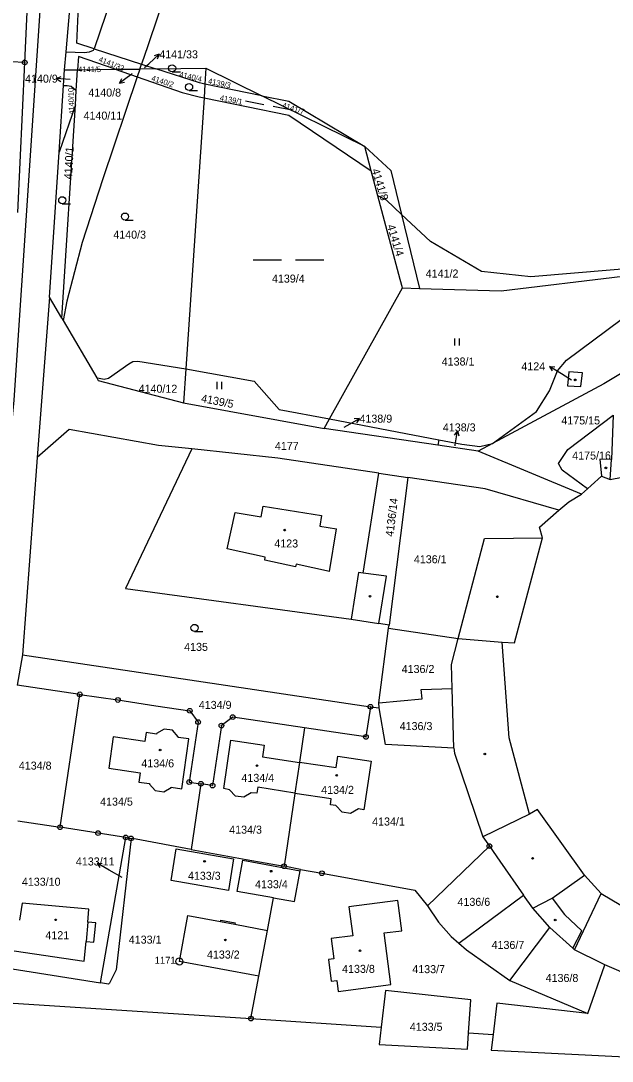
# Model space of a CAD drawing. Extents: x -733394 to -722299, y -1082822 to -1075049.
# Drawn here: x -729161.7 to -729036, y -1081265.2 to -1081044.3 of the extents above; entities that cross this region are included whole.
import ezdxf

# ---------------------------------------------------------------- set-up
doc = ezdxf.new("R2010")
doc.units = 0
for name, color, linetype in [('Hranice parcel', 7, 'Continuous'), ('Parcelní čísla', 7, 'Continuous'), ('Pop  PČ popisy', 7, 'Continuous'), ('Vnitřní kresba', 7, 'Continuous'), ('Značky bodu BP', 7, 'Continuous'), ('Značky budov', 7, 'Continuous'), ('Značky kultur', 7, 'Continuous')]:
    doc.layers.add(name, color=color, linetype=linetype)

msp = doc.modelspace()

# ---------------------------------------------------------------- linework, layer by layer
at = {"layer": 'Hranice parcel'}
for p, q in [((-729152.01, -1081050.88), (-729146.38, -1080984.27)), ((-729160.82, -1081053.17), (-729159.1, -1081015.95)), ((-729136.61, -1081022.23), (-729146.06, -1081050.28)), ((-729152.34, -1081054.76), (-729152.01, -1081050.88)), ((-729152.01, -1081050.88), (-729148.17, -1081051.03)), ((-729146.17, -1081050.55), (-729146.06, -1081050.28)), ((-729146.06, -1081050.28), (-729135.98, -1081053.54)), ((-729134.66, -1081049.62), (-729135.98, -1081053.54)), ((-729160.82, -1081053.17), (-729191.47, -1081051.75)), ((-729162.28, -1081085.01), (-729160.82, -1081053.17)), ((-729136.35, -1081054.57), (-729135.98, -1081053.54)), ((-729135.98, -1081053.54), (-729132.93, -1081054.53)), ((-729152.56, -1081058.03), (-729152.34, -1081054.76)), ((-729152.34, -1081054.76), (-729149.58, -1081054.73)), ((-729149.86, -1081059.09), (-729149.58, -1081054.73)), ((-729149.58, -1081054.73), (-729141.59, -1081054.63)), ((-729141.59, -1081054.63), (-729136.35, -1081054.57)), ((-729141.59, -1081054.63), (-729136.91, -1081056.24)), ((-729136.35, -1081054.57), (-729136.91, -1081056.24)), ((-729132.93, -1081054.53), (-729136.35, -1081054.57)), ((-729132.93, -1081054.53), (-729122.3, -1081054.4)), ((-729122.3, -1081054.4), (-729122.52, -1081057.75)), ((-729122.3, -1081054.4), (-729110.45, -1081060.23)), ((-729153.5, -1081072.24), (-729152.56, -1081058.03)), ((-729152.56, -1081058.03), (-729151.77, -1081058.08)), ((-729151.77, -1081058.08), (-729150.97, -1081058.23)), ((-729136.91, -1081056.24), (-729144.22, -1081077.9)), ((-729122.52, -1081057.75), (-729122.72, -1081060.67)), ((-729110.45, -1081060.23), (-729122.52, -1081057.75)), ((-729150.97, -1081058.23), (-729149.86, -1081059.09)), ((-729150.05, -1081062.15), (-729149.86, -1081059.09)), ((-729088.55, -1081071.01), (-729110.45, -1081060.23)), ((-729150.05, -1081062.15), (-729153.5, -1081072.24)), ((-729152.92, -1081107.48), (-729150.05, -1081062.15)), ((-729122.72, -1081060.67), (-729126.61, -1081118.2)), ((-729087.17, -1081076.21), (-729088.55, -1081071.01)), ((-729155.54, -1081103.01), (-729153.5, -1081072.24)), ((-729085.76, -1081081.5), (-729087.17, -1081076.21)), ((-729080.75, -1081085.45), (-729076.94, -1081101.14)), ((-729096.03, -1081128.82), (-729080.58, -1081101.03)), ((-729080.58, -1081101.03), (-729076.94, -1081101.14)), ((-729076.94, -1081101.14), (-729059.56, -1081101.68)), ((-729155.54, -1081103.01), (-729158.17, -1081137.07)), ((-729152.92, -1081107.48), (-729155.54, -1081103.01)), ((-729151.84, -1081103.88), (-729152.63, -1081107.97)), ((-729152.92, -1081107.48), (-729152.63, -1081107.97)), ((-729152.63, -1081107.97), (-729145.51, -1081120.15)), ((-729136.8, -1081116.61), (-729126.61, -1081118.2)), ((-729126.61, -1081118.2), (-729127.1, -1081125.47)), ((-729126.61, -1081118.2), (-729112.04, -1081120.84)), ((-729145.51, -1081120.15), (-729144.99, -1081120.23)), ((-729145.51, -1081120.15), (-729145.2, -1081120.68)), ((-729145.2, -1081120.68), (-729127.1, -1081125.47)), ((-729127.1, -1081125.47), (-729097.2, -1081130.92)), ((-729097.2, -1081130.92), (-729096.03, -1081128.82)), ((-729073.05, -1081134.46), (-729097.2, -1081130.92)), ((-729096.03, -1081128.82), (-729072.85, -1081133.3)), ((-729125.28, -1081135.24), (-729139.41, -1081164.86)), ((-729072.85, -1081133.3), (-729073.05, -1081134.46)), ((-729064.5, -1081135.71), (-729073.05, -1081134.46)), ((-729061.41, -1081134.06), (-729064.5, -1081135.71)), ((-729158.17, -1081137.07), (-729161.3, -1081178.96)), ((-729042.52, -1081144.84), (-729064.5, -1081135.71)), ((-729085.6, -1081140.36), (-729079.42, -1081141.28)), ((-729079.42, -1081141.28), (-729083.41, -1081172.68)), ((-729041.22, -1081143.67), (-729042.52, -1081144.84)), ((-729083.41, -1081172.68), (-729085.59, -1081172.32)), ((-729083.51, -1081173.28), (-729083.41, -1081172.68)), ((-729085.55, -1081189.14), (-729083.51, -1081173.28)), ((-729083.51, -1081173.28), (-729068.69, -1081175.5)), ((-729161.3, -1081178.96), (-729162.43, -1081185.36)), ((-729161.3, -1081178.96), (-729087.35, -1081189.97)), ((-729149.11, -1081187.34), (-729162.43, -1081185.36)), ((-729069.61, -1081198.76), (-729069.96, -1081186.07)), ((-729153.32, -1081215.56), (-729149.11, -1081187.34)), ((-729087.35, -1081189.97), (-729085.47, -1081190.24)), ((-729085.47, -1081190.24), (-729085.55, -1081189.14)), ((-729101.34, -1081194.45), (-729102.43, -1081201.75)), ((-729102.44, -1081201.83), (-729103.4, -1081208.31)), ((-729102.43, -1081201.75), (-729102.44, -1081201.83)), ((-729123.39, -1081206.34), (-729125.46, -1081220.25)), ((-729103.42, -1081208.42), (-729105.72, -1081223.85)), ((-729103.4, -1081208.31), (-729103.42, -1081208.42)), ((-729162.3, -1081214.17), (-729153.32, -1081215.56)), ((-729145.23, -1081216.81), (-729153.32, -1081215.56)), ((-729139.36, -1081217.72), (-729145.23, -1081216.81)), ((-729144.75, -1081248.6), (-729139.36, -1081217.72)), ((-729138.23, -1081217.92), (-729141.41, -1081245.83)), ((-729139.36, -1081217.72), (-729138.23, -1081217.92)), ((-729137.15, -1081218.12), (-729138.23, -1081217.92)), ((-729125.46, -1081220.25), (-729137.15, -1081218.12)), ((-729075.24, -1081232.22), (-729062.08, -1081219.56)), ((-729102.2, -1081224.5), (-729105.72, -1081223.85)), ((-729102.26, -1081224.82), (-729102.2, -1081224.5)), ((-729068.61, -1081240.16), (-729054.81, -1081229.96)), ((-729109.25, -1081237.47), (-729107.96, -1081230.55)), ((-729116.14, -1081236.17), (-729109.25, -1081237.47)), ((-729057.74, -1081248.09), (-729049.21, -1081236.86)), ((-729111.07, -1081247.21), (-729109.25, -1081237.47)), ((-729167.71, -1081244.97), (-729144.75, -1081248.6)), ((-729041.17, -1081255.11), (-729037.58, -1081244.74)), ((-729112.75, -1081256.2), (-729111.07, -1081247.21)), ((-729057.74, -1081248.09), (-729041.17, -1081255.11)), ((-729164.34, -1081252.84), (-729112.75, -1081256.2)), ((-729112.75, -1081256.2), (-729085.06, -1081258)), ((-729066.51, -1081259.21), (-729061.29, -1081259.55))]:
    msp.add_line(p, q, dxfattribs=at)
for points in [[(-729153.88, -1080970.86), (-729155.24, -1080995.46), (-729156.59, -1081027.29), (-729163.11, -1081124.91), (-729169.95, -1081193.64), (-729174, -1081216.42), (-729182.03, -1081266.1)], [(-729146.06, -1081050.28), (-729149.75, -1081049.09), (-729149, -1081031.88), (-729146.24, -1080997.73), (-729143.66, -1080975.24)], [(-729126.06, -1081024.19), (-729134.66, -1081049.62)], [(-729148.17, -1081051.03), (-729147.07, -1081050.88), (-729146.17, -1081050.55)], [(-729141.59, -1081054.63), (-729149.4, -1081051.94), (-729149.58, -1081054.73)], [(-729122.52, -1081057.75), (-729123.71, -1081057.51), (-729132.93, -1081054.53)], [(-729136.91, -1081056.24), (-729127.34, -1081059.54), (-729123.72, -1081060.47), (-729122.72, -1081060.67)], [(-729110.45, -1081060.23), (-729104.7, -1081061.38), (-729088.55, -1081071.01)], [(-729122.72, -1081060.67), (-729104.71, -1081064.33), (-729087.17, -1081076.21)], [(-729088.55, -1081071.01), (-729083.02, -1081076.13), (-729080.75, -1081085.45)], [(-729144.22, -1081077.9), (-729148.6, -1081091.43), (-729151.84, -1081103.88)], [(-729080.75, -1081085.45), (-729083.97, -1081082.44), (-729085.76, -1081081.5)], [(-729080.58, -1081101.03), (-729081.06, -1081099.24), (-729085.76, -1081081.5)], [(-729017.87, -1081095.7), (-729053.31, -1081098.66), (-729063.77, -1081097.53), (-729074.62, -1081091.2), (-729080.75, -1081085.45)], [(-729061.41, -1081134.06), (-729052.1, -1081127.29), (-729049.34, -1081122.87), (-729047.58, -1081118.68), (-729045.7, -1081116.38), (-729019.44, -1081096.86)], [(-728997.88, -1081097.42), (-729037.78, -1081121.43), (-729061.41, -1081134.06)], [(-729059.56, -1081101.68), (-729033.76, -1081098.58), (-729032.6, -1081098.44), (-729019.44, -1081096.86)], [(-729144.99, -1081120.23), (-729143.94, -1081120.43), (-729142.99, -1081120.21), (-729138.71, -1081117.19), (-729137.83, -1081116.7), (-729136.8, -1081116.61)], [(-729045.46, -1081121.83), (-729042.67, -1081121.94), (-729042.32, -1081119.07), (-729045.21, -1081118.83), (-729045.46, -1081121.83)], [(-729112.04, -1081120.84), (-729106.77, -1081126.89), (-729096.03, -1081128.82)], [(-729041.22, -1081143.67), (-729046.63, -1081139.71), (-729047.43, -1081138.31), (-729045.39, -1081135.32), (-729035.8, -1081128.06)], [(-729035.8, -1081128.06), (-729036.17, -1081137.48), (-729038.63, -1081137.38), (-729038.28, -1081141.01), (-729040.49, -1081143.01), (-729041.22, -1081143.67)], [(-729125.28, -1081135.24), (-729132.36, -1081134.49), (-729151.38, -1081131.09), (-729158.17, -1081137.07)], [(-729085.6, -1081140.36), (-729107.06, -1081137.17), (-729125.28, -1081135.24)], [(-729072.85, -1081133.3), (-729067.93, -1081134.22), (-729064.11, -1081134.72), (-729061.41, -1081134.06)], [(-729085.59, -1081172.32), (-729083.92, -1081162.25), (-729088.91, -1081161.62), (-729085.6, -1081140.36)], [(-729047.36, -1081148.21), (-729062.96, -1081143.73), (-729079.42, -1081141.28)], [(-729047.36, -1081148.21), (-729045.2, -1081146.48), (-729042.52, -1081144.84)], [(-729068.69, -1081175.5), (-729063.13, -1081154.23), (-729050.8, -1081154.09), (-729051.45, -1081151.81), (-729047.36, -1081148.21)], [(-729139.41, -1081164.86), (-729091.45, -1081171.36), (-729085.59, -1081172.32)], [(-729069.96, -1081186.07), (-729070.13, -1081180.99), (-729068.69, -1081175.5)], [(-729085.55, -1081189.14), (-729076.39, -1081188.32), (-729076.56, -1081186.33), (-729069.96, -1081186.07)], [(-729149.11, -1081187.34), (-729141.02, -1081188.54), (-729132.93, -1081189.75), (-729125.75, -1081190.83), (-729123.97, -1081193.23), (-729125.87, -1081205.97), (-729123.39, -1081206.34)], [(-729087.35, -1081189.97), (-729088.31, -1081196.39), (-729093.26, -1081195.66), (-729101.34, -1081194.45)], [(-729069.61, -1081198.76), (-729084.16, -1081198), (-729085.47, -1081190.24)], [(-729101.34, -1081194.45), (-729109.43, -1081193.25), (-729116.62, -1081192.18), (-729119.02, -1081193.97), (-729120.91, -1081206.7), (-729123.39, -1081206.34)], [(-729133.13, -1081207.78), (-729131.29, -1081208.05), (-729129.72, -1081207.13), (-729129.71, -1081207.03), (-729127.46, -1081207.38), (-729125.97, -1081196.8), (-729128.19, -1081196.48), (-729128.18, -1081196.38), (-729129.41, -1081194.96), (-729131.21, -1081194.7), (-729132.8, -1081195.68), (-729132.81, -1081195.77), (-729135.04, -1081195.44), (-729135.3, -1081197.37), (-729142.01, -1081196.36), (-729142.94, -1081202.99), (-729136.27, -1081204.02), (-729136.54, -1081205.98), (-729134.3, -1081206.3), (-729134.32, -1081206.4), (-729133.13, -1081207.78)], [(-729103.4, -1081208.31), (-729111.28, -1081207.08), (-729111.47, -1081208.35), (-729112.7, -1081208.25), (-729114.28, -1081209.17), (-729116.02, -1081208.93), (-729117.27, -1081207.61), (-729118.49, -1081207.34), (-729116.99, -1081197.08), (-729109.96, -1081198.13), (-729110.32, -1081200.58), (-729102.44, -1081201.83)], [(-729069.61, -1081198.76), (-729069.51, -1081199.81), (-729066.58, -1081208.4), (-729063.45, -1081217.59), (-729062.08, -1081219.56)], [(-729102.43, -1081201.75), (-729094.67, -1081202.9), (-729094.3, -1081200.46), (-729087.23, -1081201.52), (-729088.76, -1081211.86), (-729089.91, -1081211.68), (-729091.61, -1081212.63), (-729093.39, -1081212.35), (-729094.68, -1081210.97), (-729095.85, -1081210.8), (-729095.67, -1081209.55), (-729103.42, -1081208.42)], [(-729129.67, -1081226.89), (-729128.66, -1081220.12), (-729116.42, -1081222.3), (-729117.5, -1081228.96), (-729129.67, -1081226.89)], [(-729125.46, -1081220.25), (-729113.77, -1081222.38), (-729105.72, -1081223.85)], [(-729062.08, -1081219.56), (-729059.88, -1081222.74), (-729054.81, -1081229.96)], [(-729107.96, -1081230.55), (-729115.65, -1081229.22), (-729114.46, -1081222.57), (-729102.26, -1081224.82)], [(-729107.96, -1081230.55), (-729103.48, -1081231.32), (-729102.26, -1081224.82)], [(-729102.2, -1081224.5), (-729097.67, -1081225.33), (-729077.93, -1081228.91), (-729075.24, -1081232.22)], [(-729049.21, -1081236.86), (-729052.86, -1081232.74), (-729054.81, -1081229.96)], [(-729084.43, -1081238.01), (-729080.69, -1081237.55), (-729081.55, -1081231.11), (-729091.92, -1081232.46), (-729091.12, -1081238.61), (-729095.69, -1081239.2), (-729095.13, -1081243.47), (-729096.27, -1081243.62), (-729095.67, -1081248.24), (-729094.53, -1081248.09), (-729094.23, -1081250.42), (-729083.01, -1081248.96), (-729084.43, -1081238.01)], [(-729075.24, -1081232.22), (-729072.93, -1081235.72), (-729070.22, -1081238.74), (-729068.61, -1081240.16)], [(-729111.07, -1081247.21), (-729127.95, -1081244.06), (-729126.17, -1081234.28), (-729119.19, -1081235.6)], [(-729119.19, -1081235.6), (-729119.13, -1081235.3), (-729116.08, -1081235.88), (-729116.14, -1081236.17)], [(-729037.58, -1081244.74), (-729038.13, -1081244.46), (-729043.98, -1081241.6), (-729044.36, -1081241.26), (-729049.21, -1081236.86)], [(-729068.61, -1081240.16), (-729066.96, -1081241.6), (-729057.74, -1081248.09)], [(-729141.41, -1081245.83), (-729142.81, -1081248.66), (-729143.01, -1081248.88), (-729144.75, -1081248.6)], [(-728998.47, -1081252.78), (-729010.59, -1081253.11), (-729024.84, -1081250.2), (-729037.58, -1081244.74)], [(-729066.51, -1081259.21), (-729066.04, -1081252.2), (-729084.17, -1081250.23), (-729085.06, -1081258)], [(-729041.17, -1081255.11), (-729060.52, -1081252.9), (-729061.29, -1081259.55)], [(-729085.06, -1081258), (-729085.48, -1081261.67), (-729066.74, -1081262.67), (-729066.51, -1081259.21)], [(-729061.29, -1081259.55), (-729061.68, -1081262.86), (-729017.54, -1081265.07), (-729015.17, -1081264.48)]]:
    msp.add_lwpolyline(points, dxfattribs=at)
at = {"layer": 'Pop  PČ popisy'}
for p, q in [((-729134.47, -1081053.45), (-729132.24, -1081051.44)), ((-729132.24, -1081051.44), (-729133.32, -1081051.74)), ((-729132.24, -1081051.44), (-729132.65, -1081052.48)), ((-729135.36, -1081054.25), (-729134.47, -1081053.45)), ((-729138.3, -1081055.77), (-729140.7, -1081057.58)), ((-729137.96, -1081055.51), (-729138.3, -1081055.77)), ((-729154.13, -1081056.61), (-729153.1, -1081056.18)), ((-729151.14, -1081056.82), (-729154.13, -1081056.61)), ((-729154.13, -1081056.61), (-729153.17, -1081057.18)), ((-729140.7, -1081057.58), (-729140.2, -1081056.57)), ((-729140.7, -1081057.58), (-729139.6, -1081057.37)), ((-729046.75, -1081119.31), (-729049.3, -1081117.72)), ((-729049.3, -1081117.72), (-729048.18, -1081117.83)), ((-729049.3, -1081117.72), (-729048.71, -1081118.68)), ((-729044.66, -1081120.63), (-729046.75, -1081119.31)), ((-729092.95, -1081130.59), (-729092.32, -1081130.24)), ((-729092.32, -1081130.24), (-729089.7, -1081128.79)), ((-729089.7, -1081128.79), (-729090.81, -1081128.83)), ((-729089.7, -1081128.79), (-729090.33, -1081129.71)), ((-729068.89, -1081131.41), (-729069.54, -1081132.32)), ((-729069.36, -1081134.37), (-729068.89, -1081131.41)), ((-729068.89, -1081131.41), (-729068.55, -1081132.47)), ((-729069.38, -1081134.54), (-729069.36, -1081134.37)), ((-729142.85, -1081224.69), (-729145.45, -1081223.19)), ((-729145.45, -1081223.19), (-729144.33, -1081223.26)), ((-729145.45, -1081223.19), (-729144.83, -1081224.12)), ((-729140.14, -1081226.24), (-729142.85, -1081224.69))]:
    msp.add_line(p, q, dxfattribs=at)
at = {"layer": 'Vnitřní kresba'}
for p, q in [((-729036.42, -1081141.7), (-729010.36, -1081136.86)), ((-729036.42, -1081141.7), (-729036.17, -1081137.48)), ((-729038.28, -1081141.01), (-729036.42, -1081141.7)), ((-729110.55, -1081149.64), (-729110.18, -1081147.35)), ((-729110.18, -1081147.35), (-729097.74, -1081149.39)), ((-729117.79, -1081156.47), (-729116.09, -1081148.74)), ((-729116.09, -1081148.74), (-729110.55, -1081149.64)), ((-729097.74, -1081149.39), (-729098.1, -1081151.6)), ((-729098.1, -1081151.6), (-729094.6, -1081152.17)), ((-729096.04, -1081161.24), (-729094.6, -1081152.17)), ((-729056.78, -1081176.41), (-729050.8, -1081154.09)), ((-729109.7, -1081158.24), (-729117.79, -1081156.47)), ((-729109.83, -1081158.83), (-729109.7, -1081158.24)), ((-729103.3, -1081160.26), (-729109.83, -1081158.83)), ((-729103.17, -1081159.67), (-729103.3, -1081160.26)), ((-729096.04, -1081161.24), (-729103.17, -1081159.67)), ((-729089.89, -1081161.46), (-729091.45, -1081171.36)), ((-729088.91, -1081161.62), (-729089.89, -1081161.46)), ((-729068.69, -1081175.5), (-729059.36, -1081176.27)), ((-729059.36, -1081176.27), (-729056.78, -1081176.41)), ((-729057.87, -1081196.59), (-729059.36, -1081176.27)), ((-729053.55, -1081212.81), (-729057.87, -1081196.59)), ((-729051.83, -1081211.77), (-729053.55, -1081212.81)), ((-729041.86, -1081225.77), (-729051.83, -1081211.77)), ((-729053.55, -1081212.81), (-729063.45, -1081217.59)), ((-729048.72, -1081230.61), (-729041.86, -1081225.77)), ((-729041.86, -1081225.77), (-729038.32, -1081229.65)), ((-729043.98, -1081241.6), (-729038.32, -1081229.65)), ((-729038.32, -1081229.65), (-729034.12, -1081232.11)), ((-729161.35, -1081231.65), (-729161.95, -1081235.26)), ((-729147.17, -1081232.93), (-729161.35, -1081231.65)), ((-729052.86, -1081232.74), (-729048.72, -1081230.61)), ((-729048.72, -1081230.61), (-729046.15, -1081234.08)), ((-729147.42, -1081235.72), (-729147.17, -1081232.93)), ((-729046.15, -1081234.08), (-729042.41, -1081237.56)), ((-729147.42, -1081235.72), (-729147.79, -1081239.82)), ((-729145.74, -1081235.87), (-729147.42, -1081235.72)), ((-729146.11, -1081239.97), (-729145.74, -1081235.87)), ((-729119.19, -1081235.6), (-729116.14, -1081236.17)), ((-729044.36, -1081241.26), (-729042.41, -1081237.56)), ((-729148.17, -1081244.03), (-729147.79, -1081239.82)), ((-729147.79, -1081239.82), (-729146.11, -1081239.97)), ((-729163.03, -1081241.79), (-729148.17, -1081244.03))]:
    msp.add_line(p, q, dxfattribs=at)
at = {"layer": 'Značky bodu BP'}
for centre, radius in [((-729160.82, -1081053.17), 0.5), ((-729160.82, -1081053.17), 0.0303), ((-729149.11, -1081187.34), 0.5), ((-729149.11, -1081187.34), 0.0303), ((-729141.02, -1081188.54), 0.5), ((-729141.02, -1081188.54), 0.0303), ((-729125.75, -1081190.83), 0.5), ((-729087.35, -1081189.97), 0.5), ((-729087.35, -1081189.97), 0.0303), ((-729125.75, -1081190.83), 0.0303), ((-729123.97, -1081193.23), 0.5), ((-729116.62, -1081192.18), 0.5), ((-729116.62, -1081192.18), 0.0303), ((-729123.97, -1081193.23), 0.0303), ((-729119.02, -1081193.97), 0.5), ((-729119.02, -1081193.97), 0.0303), ((-729088.31, -1081196.39), 0.5), ((-729088.31, -1081196.39), 0.0303), ((-729125.87, -1081205.97), 0.5), ((-729125.87, -1081205.97), 0.0303), ((-729123.39, -1081206.34), 0.5), ((-729123.39, -1081206.34), 0.0303), ((-729120.91, -1081206.7), 0.5), ((-729120.91, -1081206.7), 0.0303), ((-729153.32, -1081215.56), 0.5), ((-729153.32, -1081215.56), 0.0303), ((-729145.23, -1081216.81), 0.5), ((-729145.23, -1081216.81), 0.0303), ((-729139.36, -1081217.72), 0.5), ((-729139.36, -1081217.72), 0.0303), ((-729138.23, -1081217.92), 0.5), ((-729138.23, -1081217.92), 0.0303), ((-729062.08, -1081219.56), 0.5), ((-729062.08, -1081219.56), 0.0303), ((-729105.72, -1081223.85), 0.5), ((-729105.72, -1081223.85), 0.0303), ((-729097.67, -1081225.33), 0.5), ((-729097.67, -1081225.33), 0.0303), ((-729127.95, -1081244.06), 0.75), ((-729127.95, -1081244.06), 0.03), ((-729112.75, -1081256.2), 0.5), ((-729112.75, -1081256.2), 0.0303)]:
    msp.add_circle(centre, radius, dxfattribs=at)
at = {"layer": 'Značky budov'}
for centre in [(-729043.85, -1081120.57), (-729037.33, -1081139.26), (-729105.58, -1081152.47), (-729087.45, -1081166.51), (-729060.38, -1081166.63), (-729132.04, -1081199.17), (-729063.05, -1081200.01), (-729111.46, -1081202.47), (-729094.52, -1081204.53), (-729122.61, -1081222.81), (-729052.9, -1081222.17), (-729108.45, -1081224.9), (-729154.25, -1081235.22), (-729048.09, -1081235.26), (-729118.19, -1081239.5), (-729089.56, -1081241.79)]:
    msp.add_circle(centre, 0.175, dxfattribs=at)
at = {"layer": 'Značky kultur'}
for p, q in [((-729129.49, -1081055.16), (-729127.74, -1081055.16)), ((-729125.89, -1081059.14), (-729124.14, -1081059.14)), ((-729113.94, -1081061.3), (-729109.99, -1081062.07)), ((-729108.02, -1081062.45), (-729104.07, -1081063.22)), ((-729152.85, -1081083.17), (-729151.1, -1081083.17)), ((-729139.51, -1081086.64), (-729137.76, -1081086.64)), ((-729112.26, -1081095.05), (-729106.26, -1081095.05)), ((-729103.26, -1081095.05), (-729097.26, -1081095.05)), ((-729069.44, -1081113.29), (-729069.44, -1081111.79)), ((-729069.44, -1081113.29), (-729069.44, -1081111.79)), ((-729068.44, -1081113.29), (-729068.44, -1081111.79)), ((-729068.44, -1081113.29), (-729068.44, -1081111.79)), ((-729119.94, -1081122.51), (-729119.94, -1081121.01)), ((-729118.94, -1081122.51), (-729118.94, -1081121.01)), ((-729124.74, -1081173.98), (-729122.99, -1081173.98))]:
    msp.add_line(p, q, dxfattribs=at)
for centre in [(-729129.49, -1081054.41), (-729125.89, -1081058.39), (-729152.85, -1081082.42), (-729139.51, -1081085.89), (-729124.74, -1081173.23)]:
    msp.add_circle(centre, 0.75, dxfattribs=at)

# ---------------------------------------------------------------- texts
at = {"layer": 'Parcelní čísla'}
for s, height, p in [('4141/33', 1.7, (-729132.23, -1081052.3)), ('4140/9', 1.7, (-729160.74, -1081057.46)), ('4141/5', 1.19, (-729149.47, -1081055.22)), ('4140/8', 1.7, (-729147.3, -1081060.42)), ('4140/11', 1.7, (-729148.32, -1081065.31)), ('4140/3', 1.7, (-729142, -1081090.58)), ('4141/2', 1.7, (-729075.61, -1081098.84)), ('4139/4', 1.7, (-729108.28, -1081099.91)), ('4138/1', 1.7, (-729072.21, -1081117.52)), ('4124', 1.7, (-729055.29, -1081118.55)), ('4140/12', 1.7, (-729136.62, -1081123.3)), ('4138/9', 1.7, (-729089.69, -1081129.65)), ('4175/15', 1.7, (-729046.79, -1081130.03)), ('4138/3', 1.7, (-729071.97, -1081131.51)), ('4177', 1.7, (-729107.66, -1081135.45)), ('4175/16', 1.7, (-729044.48, -1081137.48)), ('4123', 1.7, (-729107.78, -1081156.16)), ('4136/1', 1.7, (-729078.13, -1081159.51)), ('4135', 1.7, (-729126.94, -1081178.11)), ('4136/2', 1.7, (-729080.72, -1081182.81)), ('4134/9', 1.7, (-729123.83, -1081190.43)), ('4136/3', 1.7, (-729081.15, -1081194.93)), ('4134/8', 1.7, (-729162.07, -1081203.32)), ('4134/6', 1.7, (-729136.03, -1081202.84)), ('4134/4', 1.7, (-729114.77, -1081205.92)), ('4134/2', 1.7, (-729097.82, -1081208.47)), ('4134/5', 1.7, (-729144.8, -1081210.97)), ('4134/1', 1.7, (-729087, -1081215.19)), ('4134/3', 1.7, (-729117.37, -1081216.92)), ('4133/11', 1.7, (-729149.95, -1081223.68)), ('4133/3', 1.7, (-729126.14, -1081226.71)), ('4133/10', 1.7, (-729161.42, -1081227.98)), ('4133/4', 1.7, (-729111.87, -1081228.51)), ('4136/6', 1.7, (-729068.86, -1081232.25)), ('4121', 1.7, (-729156.42, -1081239.33)), ('4133/1', 1.7, (-729138.71, -1081240.27)), ('4136/7', 1.7, (-729061.62, -1081241.4)), ('4133/2', 1.7, (-729122.1, -1081243.44)), ('4133/8', 1.7, (-729093.38, -1081246.48)), ('4133/7', 1.7, (-729078.47, -1081246.54)), ('4136/8', 1.7, (-729050.13, -1081248.41)), ('4133/5', 1.7, (-729078.99, -1081258.78))]:
    msp.add_text(s, height=height, dxfattribs=at).set_placement(p)
for s, height, rotation, p in [('4141/32', 1.139, 338, (-729145.22, -1081052.91)), ('4140/4', 1.19, 347, (-729128.07, -1081056.23)), ('4140/2', 1.19, 342, (-729134.01, -1081057.01)), ('4139/3', 1.19, 348, (-729121.94, -1081057.65)), ('4140/10', 1.139, 92, (-729150.28, -1081064.23)), ('4139/1', 1.19, 349, (-729119.43, -1081061.22)), ('4141/7', 1.19, 342, (-729106.25, -1081062.75)), ('4140/1', 1.7, 87, (-729150.77, -1081078.02)), ('4141/8', 1.7, 287, (-729087.14, -1081075.99)), ('4141/4', 1.7, 287, (-729083.87, -1081087.85)), ('4139/5', 1.7, 349, (-729123.44, -1081125.25)), ('4136/14', 1.7, 83, (-729082.5, -1081153.93))]:
    msp.add_text(s, height=height, rotation=rotation, dxfattribs=at).set_placement(p)
at = {"layer": 'Značky bodu BP'}
msp.add_text('1171', height=1.5, dxfattribs=at).set_placement((-729133.2, -1081244.56))

doc.saveas('drawing.dxf')
